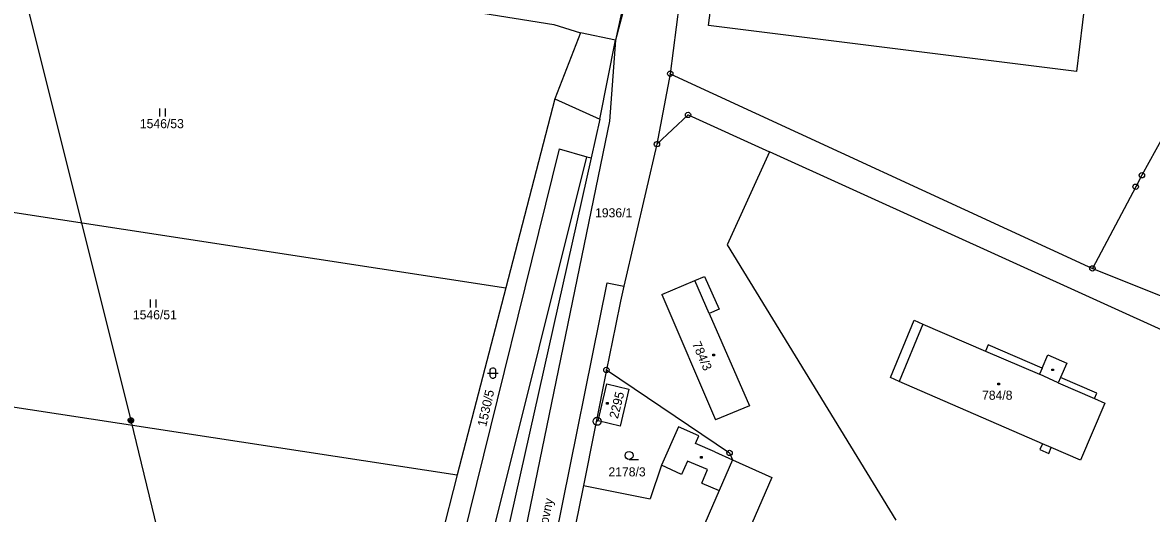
# Model space of a CAD drawing. Extents: x -795483 to -789093, y -1112258 to -1108741.
# Drawn here: x -792118.6 to -791907.6, y -1111076.9 to -1110985.2 of the extents above; entities that cross this region are included whole.
import ezdxf

# ---------------------------------------------------------------- set-up
doc = ezdxf.new("R2010")
doc.units = 0
for name, color, linetype in [('Vrstva 1', 7, 'Continuous'), ('Vrstva 12', 7, 'Continuous'), ('Vrstva 14', 7, 'Continuous'), ('Vrstva 15', 7, 'Continuous'), ('Vrstva 2', 7, 'Continuous'), ('Vrstva 23', 7, 'Continuous'), ('Vrstva 25', 7, 'Continuous'), ('Vrstva 26', 7, 'Continuous'), ('Vrstva 28', 7, 'Continuous'), ('Vrstva 38', 7, 'Continuous')]:
    doc.layers.add(name, color=color, linetype=linetype)

msp = doc.modelspace()

# ---------------------------------------------------------------- linework, layer by layer
at = {"layer": 'Vrstva 1'}
for p, q in [((-792001.73, -1110960.99), (-792007.82, -1110988.43)), ((-792041.58, -1110981.94), (-792019.33, -1110985.51)), ((-791995.91, -1110981.67), (-791997.55, -1110994.71)), ((-792019.33, -1110985.51), (-792014.36, -1110987.07)), ((-791893.9, -1110985.49), (-791909.38, -1111013.7)), ((-792014.36, -1110987.07), (-792019.12, -1110999.43)), ((-792007.82, -1110988.43), (-792014.36, -1110987.07)), ((-792010.72, -1111003.23), (-792007.82, -1110988.43)), ((-791997.55, -1110994.71), (-792000.04, -1111007.88)), ((-791997.55, -1110994.71), (-791918.62, -1111031.12)), ((-792019.12, -1110999.43), (-792028.29, -1111034.75)), ((-792010.72, -1111003.23), (-792012.34, -1111010.47)), ((-791994.23, -1111002.43), (-792000.04, -1111007.88)), ((-791994.23, -1111002.43), (-791979.03, -1111009.33)), ((-792000.04, -1111007.88), (-792006.26, -1111034.43)), ((-792018.3, -1111008.74), (-792049.66, -1111135.34)), ((-792018.3, -1111008.74), (-792013.17, -1111010.24)), ((-791979.03, -1111009.33), (-791986.92, -1111026.69)), ((-791874.86, -1111056.66), (-791979.03, -1111009.33)), ((-792039.58, -1111116.25), (-792013.17, -1111010.24)), ((-792012.34, -1111010.47), (-792037.66, -1111123.5)), ((-792013.17, -1111010.24), (-792012.34, -1111010.47)), ((-792165.03, -1111013.81), (-792028.29, -1111034.75)), ((-791909.38, -1111013.7), (-791910.54, -1111015.85)), ((-791910.54, -1111015.85), (-791918.62, -1111031.12)), ((-791986.92, -1111026.69), (-791955.4, -1111078.17)), ((-791918.62, -1111031.12), (-791892.17, -1111041.74)), ((-791992.95, -1111033.37), (-791991.15, -1111032.6)), ((-791991.15, -1111032.6), (-791988.43, -1111038.73)), ((-792028.29, -1111034.75), (-792037.38, -1111069.73)), ((-792006.26, -1111034.43), (-792006.84, -1111037.25)), ((-791999.15, -1111036.01), (-791992.95, -1111033.37)), ((-792006.84, -1111037.25), (-792007.79, -1111041.83)), ((-791999.15, -1111036.01), (-791989.1, -1111059.44)), ((-791988.43, -1111038.73), (-791990.27, -1111039.53)), ((-791990.27, -1111039.53), (-791982.72, -1111056.83)), ((-791956.4, -1111051.52), (-791951.95, -1111040.8)), ((-791951.95, -1111040.8), (-791950.32, -1111041.52)), ((-791950.32, -1111041.52), (-791938.64, -1111046.59)), ((-792007.79, -1111041.83), (-792009.5, -1111050.1)), ((-791938.13, -1111045.41), (-791938.64, -1111046.59)), ((-791928.04, -1111049.79), (-791938.13, -1111045.41)), ((-791928.04, -1111049.79), (-791926.96, -1111047.3)), ((-791926.96, -1111047.3), (-791923.43, -1111048.85)), ((-792176.77, -1111048.34), (-792037.38, -1111069.73)), ((-792009.5, -1111050.1), (-792013.8, -1111071.68)), ((-792009.5, -1111050.1), (-791986.47, -1111065.61)), ((-791923.43, -1111048.85), (-791924.57, -1111051.5)), ((-791954.75, -1111052.23), (-791956.4, -1111051.52)), ((-791927.97, -1111063.88), (-791954.75, -1111052.23)), ((-791917.81, -1111054.44), (-791924.57, -1111051.5)), ((-792011.02, -1111059.63), (-792009.42, -1111052.71)), ((-792009.42, -1111052.71), (-792005.29, -1111053.67)), ((-792005.29, -1111053.67), (-792006.9, -1111060.61)), ((-791918.25, -1111055.45), (-791917.81, -1111054.44)), ((-791916.32, -1111056.29), (-791920.83, -1111066.98)), ((-791918.25, -1111055.45), (-791916.32, -1111056.29)), ((-791982.72, -1111056.83), (-791989.1, -1111059.44)), ((-792006.9, -1111060.61), (-792011.02, -1111059.63)), ((-791996.04, -1111060.71), (-791999.22, -1111067.88)), ((-791992.22, -1111062.41), (-791996.04, -1111060.71)), ((-791992.86, -1111063.84), (-791992.22, -1111062.41)), ((-791989.23, -1111065.43), (-791992.86, -1111063.84)), ((-791927.97, -1111063.88), (-791928.45, -1111064.97)), ((-791928.45, -1111064.97), (-791926.8, -1111065.69)), ((-791926.8, -1111065.69), (-791926.32, -1111064.59)), ((-791920.83, -1111066.98), (-791926.32, -1111064.59)), ((-791989.23, -1111065.43), (-791985.93, -1111066.88)), ((-791985.93, -1111066.88), (-791988.43, -1111072.65)), ((-791986.47, -1111065.61), (-791985.93, -1111066.88)), ((-791985.93, -1111066.88), (-791978.54, -1111070.19)), ((-791999.22, -1111067.88), (-792001.28, -1111074.21)), ((-792037.38, -1111069.73), (-792048.04, -1111110.78)), ((-791978.54, -1111070.19), (-791993.18, -1111103.84)), ((-792013.8, -1111071.68), (-792014.79, -1111076.6)), ((-792013.8, -1111071.68), (-792001.28, -1111074.21)), ((-791988.43, -1111072.65), (-791993.48, -1111084.25)), ((-792014.79, -1111076.6), (-792017.02, -1111087.61))]:
    msp.add_line(p, q, dxfattribs=at)
at = {"layer": 'Vrstva 12'}
for p, q in [((-792118.59, -1110978.61), (-792098.39, -1111059.53)), ((-792098.39, -1111059.53), (-792078.77, -1111141.16))]:
    msp.add_line(p, q, dxfattribs=at)
at = {"layer": 'Vrstva 2'}
for p, q in [((-792000.63, -1110961.51), (-792007.82, -1110988.43)), ((-791990.42, -1110985.69), (-791988.76, -1110973.07)), ((-791919.61, -1110978.18), (-791921.6, -1110994.3)), ((-791921.6, -1110994.3), (-791990.42, -1110985.69)), ((-792007.82, -1110988.43), (-792008.9, -1111003.6)), ((-792019.12, -1110999.43), (-792010.72, -1111003.23)), ((-792008.9, -1111003.6), (-792033.66, -1111123.69)), ((-792029.55, -1111133.95), (-792009.32, -1111033.8)), ((-792009.32, -1111033.8), (-792006.26, -1111034.43)), ((-791990.27, -1111039.53), (-791992.95, -1111033.37)), ((-791950.32, -1111041.52), (-791954.75, -1111052.23)), ((-791938.64, -1111046.59), (-791928.52, -1111050.91)), ((-791928.04, -1111049.79), (-791928.52, -1111050.91)), ((-791925, -1111052.52), (-791928.52, -1111050.91)), ((-791924.57, -1111051.5), (-791925, -1111052.52)), ((-791925, -1111052.52), (-791918.25, -1111055.45)), ((-791926.32, -1111064.59), (-791927.97, -1111063.88)), ((-791995.43, -1111069.62), (-791999.22, -1111067.88)), ((-791994.32, -1111067.13), (-791995.43, -1111069.62)), ((-791990.61, -1111068.7), (-791994.32, -1111067.13)), ((-791991.67, -1111071.24), (-791990.61, -1111068.7)), ((-791991.67, -1111071.24), (-791988.43, -1111072.65))]:
    msp.add_line(p, q, dxfattribs=at)
at = {"layer": 'Vrstva 23'}
for p, q in [((-792093.01, -1111002.7), (-792093.01, -1111001.2)), ((-792092.01, -1111001.2), (-792092.01, -1111002.7)), ((-792094.71, -1111038.43), (-792094.71, -1111036.93)), ((-792093.71, -1111036.93), (-792093.71, -1111038.43)), ((-792031.21, -1111050.09), (-792031.11, -1111049.89)), ((-792031.21, -1111051.29), (-792031.21, -1111050.09)), ((-792031.11, -1111049.89), (-792031.01, -1111049.79)), ((-792031.01, -1111049.79), (-792030.81, -1111049.69)), ((-792030.81, -1111049.69), (-792030.61, -1111049.69)), ((-792030.61, -1111049.69), (-792030.41, -1111049.79)), ((-792030.41, -1111049.79), (-792030.31, -1111049.89)), ((-792030.31, -1111049.89), (-792030.21, -1111050.09)), ((-792030.21, -1111050.09), (-792030.21, -1111051.29)), ((-792031.71, -1111050.69), (-792029.71, -1111050.69)), ((-792031.11, -1111051.49), (-792031.21, -1111051.29)), ((-792031.01, -1111051.59), (-792031.11, -1111051.49)), ((-792030.81, -1111051.69), (-792031.01, -1111051.59)), ((-792030.61, -1111051.69), (-792030.81, -1111051.69)), ((-792030.41, -1111051.59), (-792030.61, -1111051.69)), ((-792030.31, -1111051.49), (-792030.41, -1111051.59)), ((-792030.21, -1111051.29), (-792030.31, -1111051.49)), ((-792005.26, -1111066.83), (-792003.51, -1111066.83))]:
    msp.add_line(p, q, dxfattribs=at)
msp.add_circle((-792005.26, -1111066.08), 0.75, dxfattribs=at)
at = {"layer": 'Vrstva 25'}
for p, q in [((-791989.59, -1111047.14), (-791989.29, -1111047.14)), ((-791989.59, -1111047.44), (-791989.59, -1111047.14)), ((-791989.29, -1111047.44), (-791989.59, -1111047.44)), ((-791989.29, -1111047.14), (-791989.29, -1111047.44)), ((-791926.2, -1111049.92), (-791925.9, -1111049.92)), ((-791926.2, -1111050.22), (-791926.2, -1111049.92)), ((-791925.9, -1111050.22), (-791926.2, -1111050.22)), ((-791925.9, -1111049.92), (-791925.9, -1111050.22)), ((-791936.3, -1111052.57), (-791936, -1111052.57)), ((-791936.3, -1111052.87), (-791936.3, -1111052.57)), ((-791936, -1111052.87), (-791936.3, -1111052.87)), ((-791936, -1111052.57), (-791936, -1111052.87)), ((-792009.46, -1111056.21), (-792009.16, -1111056.21)), ((-792009.46, -1111056.51), (-792009.46, -1111056.21)), ((-792009.16, -1111056.51), (-792009.46, -1111056.51)), ((-792009.16, -1111056.21), (-792009.16, -1111056.51)), ((-791991.91, -1111066.3), (-791991.61, -1111066.3)), ((-791991.91, -1111066.6), (-791991.91, -1111066.3)), ((-791991.61, -1111066.6), (-791991.91, -1111066.6)), ((-791991.61, -1111066.3), (-791991.61, -1111066.6))]:
    msp.add_line(p, q, dxfattribs=at)
at = {"layer": 'Vrstva 26'}
for p, q in [((-792098.89, -1111059.43), (-792098.79, -1111059.23)), ((-792098.89, -1111059.63), (-792098.89, -1111059.43)), ((-792098.79, -1111059.83), (-792098.89, -1111059.63)), ((-792098.79, -1111059.23), (-792098.69, -1111059.13)), ((-792098.69, -1111059.93), (-792098.79, -1111059.83)), ((-792098.69, -1111059.13), (-792098.49, -1111059.03)), ((-792098.69, -1111059.33), (-792098.69, -1111059.73)), ((-792098.69, -1111059.73), (-792098.49, -1111059.83)), ((-792098.49, -1111060.03), (-792098.69, -1111059.93)), ((-792098.49, -1111059.03), (-792098.29, -1111059.03)), ((-792098.49, -1111059.83), (-792098.49, -1111059.23)), ((-792098.49, -1111059.23), (-792098.29, -1111059.23)), ((-792098.29, -1111060.03), (-792098.49, -1111060.03)), ((-792098.29, -1111059.03), (-792098.09, -1111059.13)), ((-792098.29, -1111059.23), (-792098.29, -1111059.83)), ((-792098.29, -1111059.83), (-792098.09, -1111059.73)), ((-792098.09, -1111059.93), (-792098.29, -1111060.03)), ((-792098.09, -1111059.13), (-792097.99, -1111059.23)), ((-792098.09, -1111059.73), (-792098.09, -1111059.33)), ((-792097.99, -1111059.83), (-792098.09, -1111059.93)), ((-792097.99, -1111059.23), (-792097.89, -1111059.43)), ((-792097.89, -1111059.63), (-792097.99, -1111059.83)), ((-792097.89, -1111059.43), (-792097.89, -1111059.63))]:
    msp.add_line(p, q, dxfattribs=at)
at = {"layer": 'Vrstva 28'}
for centre, radius in [((-791997.55, -1110994.71), 0.5), ((-791997.55, -1110994.71), 0.01), ((-791994.23, -1111002.43), 0.5), ((-791994.23, -1111002.43), 0.01), ((-792000.04, -1111007.88), 0.5), ((-792000.04, -1111007.88), 0.01), ((-791909.38, -1111013.7), 0.5), ((-791909.38, -1111013.7), 0.01), ((-791910.54, -1111015.85), 0.5), ((-791910.54, -1111015.85), 0.01), ((-791918.62, -1111031.12), 0.5), ((-791918.62, -1111031.12), 0.01), ((-792009.5, -1111050.1), 0.5), ((-792009.5, -1111050.1), 0.01), ((-792011.23, -1111059.7), 0.75), ((-792011.23, -1111059.7), 0.01), ((-791986.47, -1111065.61), 0.5), ((-791986.47, -1111065.61), 0.01)]:
    msp.add_circle(centre, radius, dxfattribs=at)

# ---------------------------------------------------------------- texts
at = {"layer": 'Vrstva 14'}
for s, p in [('1546/53', (-792096.71, -1111004.9)), ('1936/1', (-792011.61, -1111021.57)), ('1546/51', (-792098.02, -1111040.63)), ('2178/3', (-792009.11, -1111070))]:
    msp.add_text(s, height=1.7, dxfattribs=at).set_placement(p)
msp.add_text('1530/5', height=1.7, rotation=77.2603, dxfattribs=at).set_placement((-792031.97, -1111060.81))
at = {"layer": 'Vrstva 15'}
for s, rotation, p in [('784/3', 293.49, (-791993.51, -1111045.2)), ('2295', 75.8856, (-792007.35, -1111059.32))]:
    msp.add_text(s, height=1.7, rotation=rotation, dxfattribs=at).set_placement(p)
msp.add_text('784/8', height=1.7, dxfattribs=at).set_placement((-791939.26, -1111055.67))
at = {"layer": 'Vrstva 38'}
msp.add_text('U Sladovny', height=1.7, rotation=78.1052, dxfattribs=at).set_placement((-792021.79, -1111085.66))

doc.saveas('drawing.dxf')
